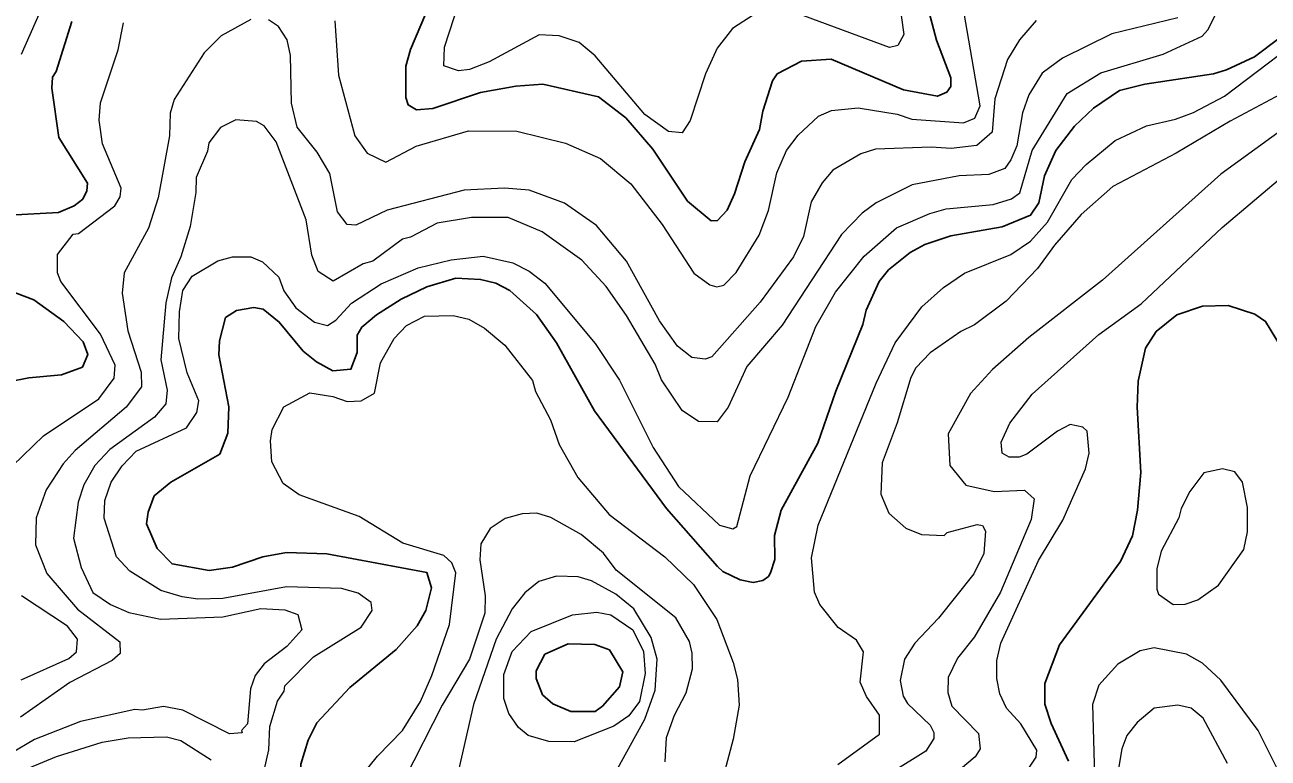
# Model space of a CAD drawing. Extents: x 673.3 to 698.5, y 6984.3 to 7012.3.
# Drawn here: x 679.883 to 681.297, y 7002.442 to 7003.276 of the extents above; entities that cross this region are included whole.
import ezdxf

# ---------------------------------------------------------------- set-up
doc = ezdxf.new("R2010")
doc.units = 0
doc.header["$LTSCALE"] = 0.032
doc.layers.add('1', color=7, linetype='Continuous', lineweight=25)
doc.layers.add('2', color=7, linetype='Continuous', lineweight=13)

msp = doc.modelspace()

# ---------------------------------------------------------------- linework, layer by layer
at = {"layer": '1'}
for points in [[(680.3505, 7003.3162), (680.3219, 7003.2478), (680.3165, 7003.2289), (680.3164, 7003.1935), (680.3191, 7003.1848), (680.3287, 7003.1793), (680.3471, 7003.1809), (680.4014, 7003.1989), (680.4416, 7003.2063), (680.4723, 7003.2084), (680.5353, 7003.194), (680.5666, 7003.1701), (680.5971, 7003.1347), (680.6368, 7003.0756), (680.6636, 7003.0531), (680.6709, 7003.0533), (680.6816, 7003.0651), (680.6901, 7003.0836), (680.7018, 7003.1201), (680.7186, 7003.1569), (680.7222, 7003.1776), (680.7333, 7003.2123), (680.7386, 7003.2201), (680.766, 7003.2346), (680.7998, 7003.237), (680.8823, 7003.2022), (680.9207, 7003.1948), (680.9314, 7003.1992), (680.9361, 7003.2057), (680.9361, 7003.2155), (680.9198, 7003.2586), (680.9094, 7003.297)], [(679.8661, 7003.0597), (679.9216, 7003.0627), (679.9396, 7003.0703), (679.9494, 7003.0778), (679.954, 7003.0873), (679.9547, 7003.0961), (679.9222, 7003.1478), (679.9142, 7003.2038), (679.915, 7003.2166), (679.9191, 7003.2227), (679.937, 7003.2797)], [(681.3089, 7003.2604), (681.2809, 7003.2397), (681.2494, 7003.2246), (681.2346, 7003.2202), (681.1566, 7003.2085), (681.1278, 7003.2013), (681.0981, 7003.1812), (681.0764, 7003.1608), (681.0553, 7003.1331), (681.0423, 7003.1042), (681.036, 7003.0737), (681.0265, 7003.0597), (680.9943, 7003.0462), (680.936, 7003.0361), (680.9063, 7003.0262), (680.8897, 7003.0172), (680.865, 7002.9973), (680.8546, 7002.9843), (680.8398, 7002.9517), (680.8358, 7002.9351), (680.8052, 7002.8595), (680.7846, 7002.8002), (680.7431, 7002.724), (680.7354, 7002.6952), (680.7358, 7002.6682), (680.7311, 7002.6529), (680.7287, 7002.6489), (680.7221, 7002.6441), (680.7113, 7002.642), (680.6965, 7002.6448), (680.6769, 7002.6545), (680.6709, 7002.6602), (680.6128, 7002.7261), (680.531, 7002.837), (680.4876, 7002.9143), (680.4651, 7002.9465), (680.4348, 7002.9738), (680.4187, 7002.9823), (680.4015, 7002.9864), (680.3734, 7002.9878), (680.3405, 7002.978), (680.3113, 7002.9641), (680.283, 7002.9463), (680.2663, 7002.9323), (680.2612, 7002.923), (680.261, 7002.9033), (680.2541, 7002.8844), (680.2336, 7002.8825), (680.2148, 7002.8926), (680.1997, 7002.905), (680.1725, 7002.9379), (680.1543, 7002.9528), (680.1438, 7002.9545), (680.124, 7002.9513), (680.1115, 7002.943), (680.1048, 7002.9165), (680.1039, 7002.9008), (680.1152, 7002.8416), (680.1143, 7002.8117), (680.105, 7002.7879), (680.0494, 7002.7558), (680.0306, 7002.7403), (680.0237, 7002.722), (680.0217, 7002.7085), (680.0338, 7002.6806), (680.0507, 7002.6631), (680.0929, 7002.6557), (680.1196, 7002.6594), (680.1538, 7002.6712), (680.1809, 7002.6759), (680.2268, 7002.6743), (680.3403, 7002.6533), (680.3456, 7002.6358), (680.3392, 7002.61), (680.3294, 7002.5927), (680.3056, 7002.5658), (680.2527, 7002.5226)], [(679.8414, 7002.8655), (679.8881, 7002.8747), (679.9252, 7002.8779), (679.9489, 7002.8868), (679.9549, 7002.9011), (679.9499, 7002.9154), (679.9276, 7002.9386), (679.8937, 7002.9634), (679.8715, 7002.9716)], [(681.3116, 7002.9086), (681.2937, 7002.9388), (681.2814, 7002.9471), (681.2513, 7002.9569), (681.222, 7002.9561), (681.1928, 7002.9463), (681.1694, 7002.9271)], [(681.1694, 7002.9271), (681.157, 7002.9083), (681.1488, 7002.8709), (681.1479, 7002.8413), (681.1519, 7002.7668), (681.148, 7002.7243), (681.1423, 7002.695), (681.1286, 7002.6657), (681.0593, 7002.5712), (681.0429, 7002.5272), (681.0428, 7002.5036), (681.0498, 7002.4817), (681.0698, 7002.4388)], [(680.2527, 7002.5226), (680.2152, 7002.4824), (680.2054, 7002.4628), (680.197, 7002.4353), (680.1959, 7002.4012), (680.1907, 7002.3742), (680.1735, 7002.3279), (680.1593, 7002.2708), (680.1442, 7002.265), (680.1317, 7002.2709), (680.1012, 7002.2983), (680.0303, 7002.3797), (679.9964, 7002.4039), (679.9703, 7002.4137), (679.938, 7002.4099), (679.903, 7002.3935), (679.8631, 7002.3644)]]:
    msp.add_lwpolyline(points, dxfattribs=at)
msp.add_lwpolyline([(680.5481, 7002.5653), (680.5312, 7002.5713), (680.5008, 7002.5723), (680.4745, 7002.5603), (680.4647, 7002.5416), (680.4647, 7002.5326), (680.4719, 7002.5142), (680.4837, 7002.504), (680.504, 7002.4951), (680.5317, 7002.4953), (680.54, 7002.5014), (680.5592, 7002.5232), (680.563, 7002.5402)], close=True, dxfattribs=at)
at = {"layer": '2'}
for points in [[(680.4113, 7003.2339), (680.389, 7003.225), (680.3762, 7003.2236), (680.3596, 7003.2293), (680.3605, 7003.2506), (680.3883, 7003.337)], [(680.08, 7002.6231), (680.0621, 7002.6255), (680.0379, 7002.6328), (680.0028, 7002.6547), (679.9877, 7002.6709), (679.9736, 7002.7152), (679.9743, 7002.7352), (679.9814, 7002.7559), (679.9939, 7002.7745), (680.01, 7002.7914), (680.0672, 7002.8177), (680.0788, 7002.8353), (680.081, 7002.8484), (680.0681, 7002.8802), (680.0583, 7002.9192), (680.0591, 7002.9498), (680.0629, 7002.9739), (680.0737, 7002.9903), (680.1028, 7003.0076), (680.1193, 7003.0123), (680.1403, 7003.0122), (680.1536, 7003.0064), (680.172, 7002.9889), (680.1779, 7002.9734), (680.1913, 7002.9543), (680.2125, 7002.9379), (680.2273, 7002.9342), (680.2368, 7002.9401), (680.2548, 7002.9595), (680.2884, 7002.9816), (680.3304, 7002.9996), (680.3679, 7003.0089), (680.4044, 7003.0131), (680.4381, 7003.0052), (680.4568, 7002.9959), (680.4744, 7002.9821), (680.5316, 7002.9135), (680.5593, 7002.872), (680.5976, 7002.7955), (680.6265, 7002.7509), (680.6731, 7002.7072), (680.6883, 7002.7029), (680.6928, 7002.7056), (680.7078, 7002.7633), (680.7511, 7002.8525), (680.7825, 7002.9331), (680.8047, 7002.9719), (680.8373, 7003.0128), (680.8742, 7003.045), (680.9119, 7003.0615), (680.9305, 7003.0668), (680.984, 7003.0717), (681.0047, 7003.078), (681.0142, 7003.0848), (681.0283, 7003.1331), (681.0682, 7003.198), (681.1064, 7003.2215), (681.1774, 7003.2425), (681.2217, 7003.2631), (681.2281, 7003.2703), (681.2472, 7003.3087)], [(680.8759, 7003.3111), (680.8824, 7003.2651), (680.8755, 7003.2525), (680.8663, 7003.2502), (680.7689, 7003.286)], [(680.2357, 7003.2806), (680.2399, 7003.2188), (680.2584, 7003.1498), (680.2727, 7003.13), (680.2939, 7003.1199), (680.3281, 7003.1378), (680.3878, 7003.1555), (680.4428, 7003.1549), (680.4978, 7003.1415), (680.5379, 7003.1238), (680.5721, 7003.0953), (680.6079, 7003.0489), (680.6438, 7002.9937), (680.662, 7002.9802), (680.6699, 7002.9781), (680.678, 7002.9798), (680.6919, 7002.9944), (680.7179, 7003.0368), (680.7286, 7003.0647), (680.738, 7003.1078), (680.749, 7003.1331), (680.7625, 7003.1505), (680.7855, 7003.1719), (680.8002, 7003.1784), (680.8306, 7003.1817), (680.8748, 7003.1744), (680.8917, 7003.1686), (680.9505, 7003.1646), (680.9631, 7003.1697), (680.9694, 7003.1839), (680.9491, 7003.3)], [(679.8694, 7002.7745), (679.9046, 7002.8088), (679.9676, 7002.8508), (679.985, 7002.8741), (679.9859, 7002.8888), (679.9694, 7002.9243), (679.9243, 7002.9841), (679.9205, 7002.9938), (679.9206, 7003.015), (679.9384, 7003.0381), (679.9444, 7003.0386), (679.9857, 7003.0701), (679.9916, 7003.0802), (679.993, 7003.0904), (679.9718, 7003.1408), (679.9679, 7003.1675), (679.9694, 7003.1871), (679.9895, 7003.2475), (679.9955, 7003.2782)], [(680.1404, 7003.282), (680.1066, 7003.2633), (680.0872, 7003.244), (680.0532, 7003.1912), (680.0485, 7003.1755), (680.0477, 7003.1498), (680.035, 7003.0792), (680.0239, 7003.0447), (679.9964, 7002.994), (679.994, 7002.9709), (680.0004, 7002.9279), (680.0158, 7002.8811), (680.0159, 7002.8645), (679.9986, 7002.8411), (679.9407, 7002.7921), (679.9269, 7002.7767), (679.9077, 7002.7472), (679.8962, 7002.7155), (679.8954, 7002.6846), (679.9086, 7002.6522), (679.9434, 7002.6115), (679.9913, 7002.5743), (679.9919, 7002.5612), (679.9827, 7002.5534), (679.9346, 7002.5283), (679.8786, 7002.4888)], [(679.9005, 7003.2902), (679.8793, 7003.2422)], [(681.1941, 7003.2838), (681.1191, 7003.2657), (681.0627, 7003.238), (681.0399, 7003.2209), (681.0246, 7003.1965), (681.0174, 7003.1759), (681.0108, 7003.1383), (681.0042, 7003.1223), (680.9972, 7003.1126), (680.9791, 7003.1059), (680.9454, 7003.1044), (680.892, 7003.0942), (680.851, 7003.0735), (680.835, 7003.0617), (680.8117, 7003.0375), (680.7443, 7002.9346), (680.7041, 7002.8876), (680.6827, 7002.8411), (680.6702, 7002.8244), (680.6493, 7002.825), (680.6307, 7002.8375), (680.6071, 7002.8725), (680.5998, 7002.8902), (680.5674, 7002.9453), (680.544, 7002.9786), (680.5165, 7003.0084), (680.4713, 7003.0406), (680.4327, 7003.0568), (680.3911, 7003.057), (680.3522, 7003.0505), (680.3216, 7003.0344), (680.3127, 7003.0323), (680.2788, 7003.0074), (680.2678, 7003.0041), (680.2337, 7002.9846), (680.217, 7002.9955), (680.2097, 7003.0142), (680.2033, 7003.0543), (680.1689, 7003.1429), (680.1553, 7003.161), (680.1466, 7003.1662), (680.1232, 7003.1679), (680.1059, 7003.1593), (680.0925, 7003.1417), (680.091, 7003.1324), (680.078, 7003.1025), (680.0778, 7003.0854), (680.0713, 7003.0468), (680.0607, 7003.0123), (680.0502, 7002.9882), (680.0436, 7002.96), (680.0379, 7002.8951), (680.0452, 7002.8605), (680.0437, 7002.8451), (680.0307, 7002.83), (679.98, 7002.7931), (679.9628, 7002.7751), (679.9505, 7002.7528), (679.9439, 7002.7334), (679.9386, 7002.6922), (679.9475, 7002.6591), (679.9606, 7002.6304), (679.9807, 7002.617), (680.0018, 7002.6079), (680.0377, 7002.6003), (680.1085, 7002.6027), (680.1517, 7002.6124), (680.179, 7002.6108), (680.1937, 7002.6055), (680.1981, 7002.588), (680.1813, 7002.5692), (680.1556, 7002.5493), (680.1453, 7002.5363)], [(681.0329, 7003.2808), (681.0141, 7003.2588), (681.0002, 7003.2366), (680.9859, 7003.1917), (680.9828, 7003.1539), (680.9653, 7003.1388), (680.9363, 7003.1353), (680.9137, 7003.1369), (680.8504, 7003.1344), (680.8335, 7003.1291), (680.8019, 7003.1108), (680.7897, 7003.0962), (680.7773, 7003.0747), (680.7685, 7003.0354), (680.7572, 7003.0122), (680.7192, 7002.9608), (680.6644, 7002.8985), (680.6568, 7002.8959), (680.6414, 7002.8977), (680.6251, 7002.9105), (680.6046, 7002.9393), (680.5674, 7003.0072), (680.5332, 7003.0479), (680.4969, 7003.0733), (680.4565, 7003.088), (680.4288, 7003.0904), (680.3827, 7003.088), (680.2952, 7003.0652), (680.2596, 7003.0483), (680.2499, 7003.0489), (680.2389, 7003.0633), (680.2299, 7003.107), (680.2156, 7003.131), (680.1928, 7003.1595), (680.1865, 7003.1869), (680.1853, 7003.2409), (680.1817, 7003.2588), (680.1719, 7003.274), (680.1604, 7003.2818)], [(680.7122, 7003.2877), (680.6876, 7003.2718), (680.6704, 7003.2495), (680.6572, 7003.2202), (680.6398, 7003.1673), (680.6304, 7003.1532), (680.6149, 7003.1548), (680.5881, 7003.1739), (680.5317, 7003.2408), (680.5135, 7003.2557), (680.4906, 7003.2635), (680.4681, 7003.2647), (680.4113, 7003.2339)], [(680.8075, 7002.4348), (680.8547, 7002.4695), (680.8549, 7002.4912), (680.8402, 7002.5121), (680.8328, 7002.5286), (680.8367, 7002.5629), (680.8287, 7002.5765), (680.8078, 7002.5909), (680.7871, 7002.6168), (680.7811, 7002.6308), (680.7777, 7002.6699), (680.785, 7002.7071), (680.8512, 7002.8685), (680.8725, 7002.9144), (680.9029, 7002.9555), (680.9275, 7002.9774), (680.9514, 7002.9934), (681.0041, 7003.0149), (681.0265, 7003.03), (681.0457, 7003.0517), (681.0736, 7003.1), (681.0897, 7003.117), (681.1227, 7003.1444), (681.1583, 7003.1612), (681.1911, 7003.1686), (681.2119, 7003.1761), (681.2469, 7003.1947), (681.3579, 7003.2788)], [(681.3103, 7003.1968), (681.2533, 7003.1664), (681.1922, 7003.13), (681.1201, 7003.0923), (681.0842, 7003.0601), (681.0536, 7003.0255), (681.0343, 7002.9988), (680.9989, 7002.9618), (680.9628, 7002.9348), (680.9472, 7002.9271), (680.9126, 7002.903), (680.8961, 7002.8858), (680.8903, 7002.8749), (680.8751, 7002.8233), (680.8579, 7002.7778), (680.8563, 7002.7423), (680.8653, 7002.7208), (680.8848, 7002.7037), (680.9026, 7002.6964), (680.9285, 7002.6955), (680.9319, 7002.6986), (680.9657, 7002.7077), (680.9718, 7002.7068), (680.9752, 7002.7002), (680.9736, 7002.675), (680.9619, 7002.6516), (680.922, 7002.6015), (680.895, 7002.5728), (680.8834, 7002.5549), (680.8784, 7002.5305), (680.8816, 7002.5127), (680.8868, 7002.5045), (680.9125, 7002.4796), (680.9166, 7002.4712), (680.9166, 7002.4646), (680.9075, 7002.4503), (680.8691, 7002.4263)], [(681.32, 7003.1623), (681.2427, 7003.1063), (681.1083, 7002.9856), (681.0244, 7002.9206), (680.9831, 7002.8841), (680.9583, 7002.8569), (680.933, 7002.8111), (680.9349, 7002.7749), (680.9529, 7002.7524), (680.9852, 7002.7453), (681.0197, 7002.7468), (681.0305, 7002.7372), (681.0274, 7002.7137), (680.9922, 7002.631), (680.9627, 7002.5803), (680.9434, 7002.556), (680.933, 7002.5337), (680.9325, 7002.5168), (680.9369, 7002.5012), (680.9672, 7002.4702), (680.9694, 7002.4527), (680.9637, 7002.4437), (680.9469, 7002.4296)], [(681.1043, 7002.924), (681.1522, 7002.9587), (681.2445, 7003.0454), (681.3177, 7003.1078)], [(680.2414, 7002.3915), (680.2844, 7002.4444), (680.3127, 7002.4738), (680.3331, 7002.5065), (680.3461, 7002.5361), (680.3662, 7002.594), (680.3734, 7002.6528), (680.3686, 7002.6641), (680.3596, 7002.6725), (680.313, 7002.6867), (680.2633, 7002.7168), (680.1952, 7002.7415), (680.1772, 7002.7543), (680.1642, 7002.7792), (680.1625, 7002.8031), (680.1644, 7002.8158), (680.1777, 7002.8416), (680.2073, 7002.8575), (680.2336, 7002.8534), (680.2496, 7002.8478), (680.2656, 7002.8485), (680.2808, 7002.8572), (680.2878, 7002.8915), (680.3032, 7002.9192), (680.3172, 7002.9341), (680.3376, 7002.9446), (680.3702, 7002.9455), (680.3881, 7002.9414), (680.4058, 7002.931), (680.429, 7002.9119), (680.4604, 7002.8716), (680.464, 7002.859), (680.4808, 7002.8269), (680.4907, 7002.7989), (680.512, 7002.7613), (680.5475, 7002.7193), (680.611, 7002.6712), (680.6434, 7002.6398), (680.6701, 7002.5997), (680.6886, 7002.551), (680.6934, 7002.5318), (680.6952, 7002.5025), (680.6886, 7002.4637), (680.6771, 7002.421)], [(681.023, 7002.4284), (681.0328, 7002.4433), (681.0337, 7002.4514), (681.0153, 7002.4811), (680.9991, 7002.499), (680.9917, 7002.5153), (680.9883, 7002.5328), (680.9883, 7002.5533), (680.9926, 7002.5731), (681.0354, 7002.6668), (681.0634, 7002.7129), (681.0891, 7002.771), (681.0933, 7002.7891), (681.091, 7002.8141), (681.086, 7002.8185), (681.0716, 7002.8217), (681.057, 7002.814), (681.0222, 7002.7879), (681.0137, 7002.7843), (681.0024, 7002.7843), (680.9942, 7002.7891), (680.9931, 7002.8014), (681.0028, 7002.8231), (681.0283, 7002.8561), (681.1043, 7002.924)], [(680.6113, 7002.4381), (680.6127, 7002.4657), (680.6217, 7002.4909), (680.6351, 7002.5164), (680.6422, 7002.5438), (680.642, 7002.5617), (680.6388, 7002.5749), (680.6234, 7002.6018), (680.5555, 7002.656), (680.5411, 7002.6751), (680.5157, 7002.6965), (680.4812, 7002.7157), (680.4652, 7002.7206), (680.4486, 7002.72), (680.4294, 7002.7145), (680.4122, 7002.7032), (680.4018, 7002.6859), (680.4004, 7002.6677), (680.4068, 7002.6266), (680.4061, 7002.607), (680.389, 7002.5549), (680.3578, 7002.5023), (680.3151, 7002.4184)], [(680.5574, 7002.4309), (680.5882, 7002.4865), (680.5997, 7002.5194), (680.6022, 7002.5546), (680.5954, 7002.5795), (680.5758, 7002.612), (680.5552, 7002.6286), (680.5276, 7002.6437), (680.5123, 7002.6484), (680.4877, 7002.649), (680.4675, 7002.6431), (680.4516, 7002.6303), (680.4374, 7002.6119), (680.419, 7002.5775), (680.3935, 7002.5033), (680.3728, 7002.4135)], [(680.1528, 7002.4165), (680.1608, 7002.4518), (680.1617, 7002.4783), (680.1705, 7002.5071), (680.178, 7002.5185), (680.1788, 7002.5244), (680.2116, 7002.5574), (680.2657, 7002.5911), (680.2781, 7002.6101), (680.2771, 7002.6192), (680.2622, 7002.6298), (680.2434, 7002.6352), (680.181, 7002.6368), (680.1086, 7002.6237), (680.08, 7002.6231)], [(679.8793, 7002.5312), (679.9334, 7002.5553), (679.9422, 7002.5629), (679.9433, 7002.5774), (679.932, 7002.5921), (679.8797, 7002.6266)], [(681.3074, 7002.4295), (681.2854, 7002.4735), (681.2427, 7002.5307), (681.2218, 7002.5502), (681.2039, 7002.5603), (681.1672, 7002.5676), (681.1512, 7002.5643), (681.1259, 7002.5489), (681.104, 7002.5253), (681.097, 7002.5031), (681.0991, 7002.4222)], [(680.1453, 7002.5363), (680.1398, 7002.5209), (680.1364, 7002.4811), (680.1296, 7002.4736), (680.1305, 7002.471), (680.1161, 7002.47), (680.0631, 7002.4967), (680.0412, 7002.5008), (680.017, 7002.4968), (680.0086, 7002.4976), (679.9467, 7002.4837), (679.8944, 7002.4633), (679.8676, 7002.4475)], [(681.2504, 7002.436), (681.2228, 7002.4878), (681.209, 7002.4991), (681.194, 7002.5025), (681.1672, 7002.499), (681.1479, 7002.4829), (681.1361, 7002.4681), (681.1303, 7002.4529), (681.1259, 7002.426)], [(679.8618, 7002.4201), (679.9193, 7002.4439), (679.9714, 7002.4602), (680.001, 7002.4651), (680.0444, 7002.4666), (680.0609, 7002.4623), (680.0951, 7002.4404)]]:
    msp.add_lwpolyline(points, dxfattribs=at)
for points in [[(681.2401, 7002.6387), (681.2689, 7002.6796), (681.2733, 7002.6996), (681.2733, 7002.7272), (681.2675, 7002.7558), (681.2586, 7002.7677), (681.2448, 7002.7712), (681.2233, 7002.7667), (681.2075, 7002.7454), (681.1976, 7002.7261), (681.1949, 7002.7153), (681.1751, 7002.6776), (681.17, 7002.6575), (681.17, 7002.6344), (681.1721, 7002.6285), (681.1886, 7002.6169), (681.2023, 7002.6173), (681.2167, 7002.622)], [(680.4791, 7002.461), (680.4556, 7002.468), (680.4447, 7002.4769), (680.4334, 7002.4928), (680.428, 7002.51), (680.428, 7002.5373), (680.4372, 7002.5634), (680.459, 7002.5863), (680.506, 7002.6053), (680.5336, 7002.6083), (680.5493, 7002.6051), (680.5746, 7002.5879), (680.5866, 7002.5633), (680.5884, 7002.5384), (680.5821, 7002.5066), (680.5698, 7002.4904), (680.5529, 7002.4786), (680.5077, 7002.4607)]]:
    msp.add_lwpolyline(points, close=True, dxfattribs=at)

doc.saveas('drawing.dxf')
